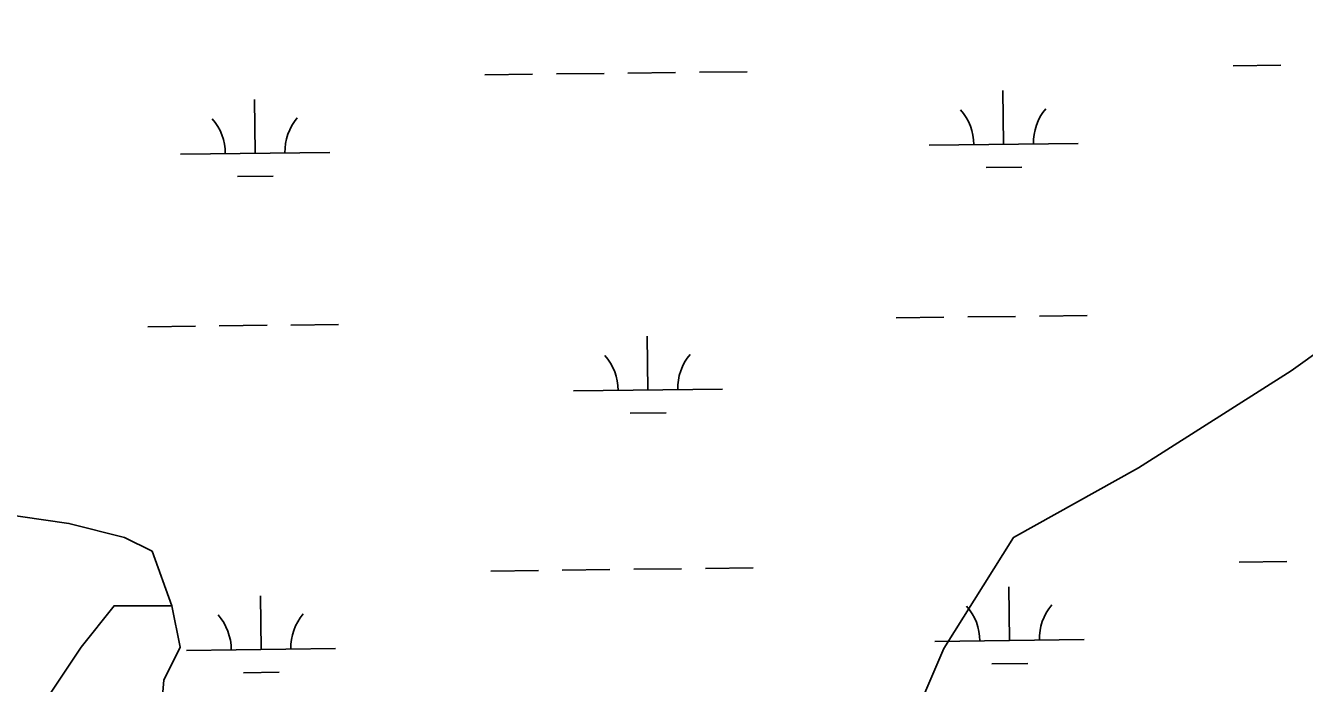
# Model space of a CAD drawing. Extents: x 3694830 to 3732949, y 415201 to 440970.
# Drawn here: x 3703021 to 3703878, y 437858 to 438299 of the extents above; entities that cross this region are included whole.
import ezdxf

# ---------------------------------------------------------------- set-up
doc = ezdxf.new("R2010")
doc.units = 0
doc.layers.add('V-TOPO-SHOR', color=7, linetype='Continuous')
doc.layers.add('V-WETL-SWMP', color=7, linetype='Continuous')

msp = doc.modelspace()

# ---------------------------------------------------------------- linework, layer by layer
at = {"layer": 'V-TOPO-SHOR'}
for points in [[(3703107.67, 437793.64), (3703161.46, 437816.11), (3703208.02, 437797.49), (3703245.27, 437769.55), (3703440.84, 437760.24), (3703561.9, 437788.18), (3703608.46, 437816.11), (3703636.4, 437881.3), (3703682.96, 437955.8), (3703766.77, 438002.36), (3703869.21, 438067.55), (3703934.4, 438114.11), (3703971.65, 438160.68), (3703980.96, 438225.87), (3703990.27, 438253.8), (3703990.27, 438281.74), (3703971.65, 438309.68)], [(3702542.96, 438186.72), (3702649.27, 438263.12), (3702714.46, 438263.12), (3702770.33, 438216.55), (3702807.58, 438132.74), (3702854.15, 438067.55), (3702937.96, 438039.61), (3702965.9, 438011.68), (3702984.52, 437974.43), (3703049.71, 437965.11), (3703086.96, 437955.8), (3703105.58, 437946.49), (3703118.74, 437909.91)], [(3702991.4, 437732.74), (3703052.3, 437743.82), (3703091.06, 437749.35), (3703107.67, 437765.96), (3703107.67, 437793.64), (3703113.2, 437860.08), (3703124.28, 437882.22), (3703118.74, 437909.91), (3703079.99, 437909.91), (3703057.84, 437882.22), (3703013.55, 437815.79)]]:
    msp.add_lwpolyline(points, dxfattribs=at)
at = {"layer": 'V-WETL-SWMP'}
for p, q in [((3703328.5, 438265.89), (3703360.5, 438266.27)), ((3703376.5, 438266.46), (3703408.5, 438266.84)), ((3703424.49, 438267.03), (3703456.49, 438267.41)), ((3703472.49, 438267.6), (3703504.49, 438267.98)), ((3703830.37, 438271.87), (3703862.37, 438272.25)), ((3703174.53, 438213.3), (3703174.1, 438249.3)), ((3703676.4, 438219.29), (3703675.97, 438255.29)), ((3703124.53, 438212.71), (3703224.52, 438213.9)), ((3703626.4, 438218.69), (3703726.39, 438219.89)), ((3703162.71, 438197.73), (3703186.71, 438198.02)), ((3703664.58, 438203.72), (3703688.58, 438204)), ((3703604.37, 438102.99), (3703636.37, 438103.37)), ((3703652.37, 438103.56), (3703684.37, 438103.94)), ((3703700.37, 438104.13), (3703732.36, 438104.52)), ((3703102.5, 438097), (3703134.5, 438097.39)), ((3703150.5, 438097.58), (3703182.49, 438097.96)), ((3703198.49, 438098.15), (3703230.49, 438098.53)), ((3703437.87, 438054.57), (3703437.44, 438090.57)), ((3703387.88, 438053.97), (3703487.87, 438055.17)), ((3703426.06, 438039), (3703450.06, 438039.28)), ((3703834.34, 437939.22), (3703866.34, 437939.6)), ((3703332.47, 437933.23), (3703364.47, 437933.62)), ((3703380.47, 437933.81), (3703412.46, 437934.19)), ((3703428.46, 437934.38), (3703460.46, 437934.76)), ((3703476.46, 437934.95), (3703508.46, 437935.33)), ((3703680.37, 437886.64), (3703679.94, 437922.64)), ((3703178.49, 437880.65), (3703178.06, 437916.65)), ((3703128.5, 437880.06), (3703228.49, 437881.25)), ((3703630.37, 437886.04), (3703730.36, 437887.23)), ((3703668.55, 437871.06), (3703692.55, 437871.35)), ((3703166.68, 437865.08), (3703190.68, 437865.37))]:
    msp.add_line(p, q, dxfattribs=at)
for centre, start, end in [((3703621.15, 438219.11), 359.91153, 41.45519), ((3703731.63, 438220.42), 139.91153, 181.45518), ((3703119.28, 438213.12), 359.91153, 41.45519), ((3703229.76, 438214.44), 139.91153, 181.45518), ((3703382.63, 438054.39), 359.91153, 41.45519), ((3703493.11, 438055.7), 139.91153, 181.45518), ((3703625.12, 437886.45), 359.91153, 41.45519), ((3703735.6, 437887.77), 139.91153, 181.45518), ((3703123.25, 437880.47), 359.91153, 41.45519), ((3703233.73, 437881.79), 139.91153, 181.45518)]:
    msp.add_arc(centre, 35.25, start, end, dxfattribs=at)

doc.saveas('drawing.dxf')
